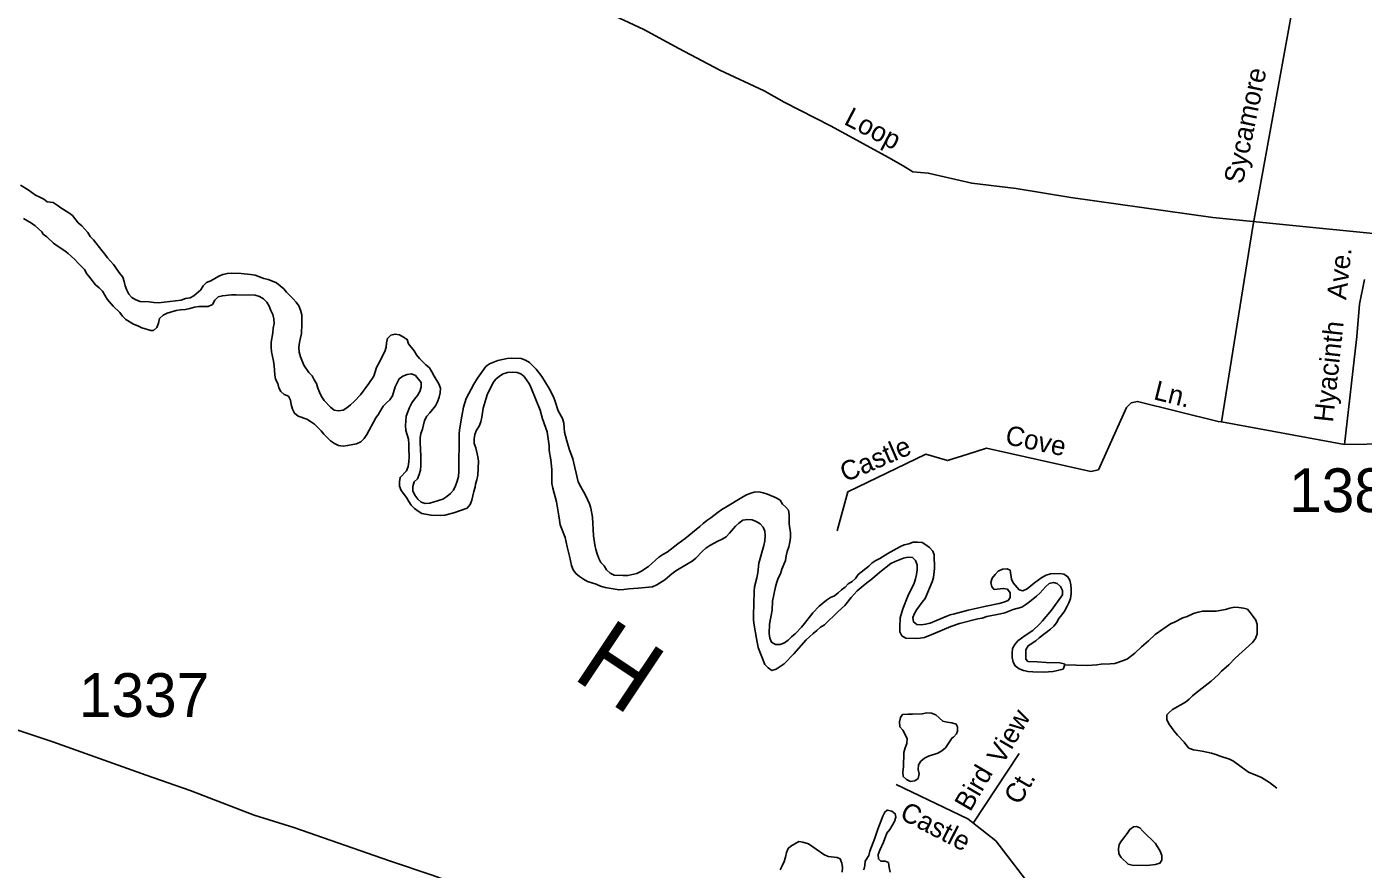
# Model space of a CAD drawing. Extents: x 1945482 to 2853149, y 66427 to 1015778.
# Drawn here: x 2326212 to 2330720, y 218365 to 221206 of the extents above; entities that cross this region are included whole.
import ezdxf

# ---------------------------------------------------------------- set-up
doc = ezdxf.new("R2010")
doc.units = 0
for name, color, linetype in [('Old_Level_10', 7, 'Continuous'), ('Old_Level_11', 7, 'Continuous'), ('Old_Level_22', 7, 'Continuous'), ('Old_Level_32', 7, 'Continuous'), ('Old_Level_35', 7, 'Continuous'), ('Old_Level_59', 7, 'Continuous'), ('Old_Level_60', 7, 'Continuous'), ('Old_Level_8', 7, 'Continuous')]:
    doc.layers.add(name, color=color, linetype=linetype)

msp = doc.modelspace()

# ---------------------------------------------------------------- linework, layer by layer
at = {"layer": 'Old_Level_32'}
for points in [[(2331853.7, 220406.1), (2331785, 220414.1), (2331639.8, 220427.9), (2331527.5, 220440), (2331022.9, 220481.5), (2330212.4, 220562.8), (2329733.7, 220630.3), (2329548.8, 220659.7), (2329398.8, 220678), (2329252.3, 220712.2), (2329200.1, 220716.2), (2329168, 220736.3), (2329117.9, 220764.4), (2328925.2, 220870.8), (2328766.7, 220951.1), (2328698.4, 220989.3), (2328549.9, 221059.6), (2328411.4, 221131.9), (2328293, 221196.1), (2328160.6, 221258.4)], [(2330656.5, 219796.8), (2330698, 220161.6), (2330706.6, 220270.6), (2330723.9, 220353.6)], [(2331121.4, 219808.9), (2331085.1, 219808.9), (2331036.7, 219805.4), (2330882.9, 219800.2), (2330656.5, 219796.8)], [(2327668.2, 218312), (2327582.2, 218344.2), (2327435.2, 218392.8), (2327112.2, 218505.1), (2326979.1, 218547.3), (2326763, 218630.7), (2326614.4, 218681.8), (2326299.4, 218795), (2326098.9, 218860.7), (2325952.5, 218909.5), (2325658.8, 219013.8), (2325465.8, 219089.3), (2325346, 219129.3), (2325200.5, 219182.5), (2325072.3, 219233.6), (2325032.3, 219244.7), (2324747, 219343.5)]]:
    msp.add_lwpolyline(points, dxfattribs=at)
at = {"layer": 'Old_Level_35'}
for points in [[(2330347.4, 220532.6), (2330500.9, 221381.2), (2330662.4, 222044.9), (2330677.6, 222087.1), (2330686.1, 222129.3)], [(2330347.4, 220532.6), (2330241.2, 219873.3), (2330656.5, 219796.8)], [(2330241.2, 219873.3), (2330230.7, 219874.3), (2329957.8, 219942.6), (2329936.8, 219937.3), (2329921, 219921.5), (2329826.5, 219711.4), (2329800.3, 219706.2), (2329448.6, 219785), (2329385.6, 219763.9), (2329317.3, 219742.9), (2329243.8, 219763.9), (2328981.3, 219637.9), (2328944.6, 219506.5)], [(2329404.1, 218520.3), (2329558.8, 218755.3)], [(2329144.1, 218650.3), (2329385.6, 218534.7), (2329480.1, 218461.1), (2329579.8, 218329.8), (2329621.8, 218177.5), (2329632.3, 218019.9), (2329611.3, 217909.6), (2329499.8, 217636.2)]]:
    msp.add_lwpolyline(points, dxfattribs=at)
at = {"layer": 'Old_Level_59'}
msp.add_lwpolyline([(2329713, 219054), (2329789.5, 219051.9), (2329820.5, 219054.4), (2329835.7, 219056.4), (2329866, 219057), (2329881.5, 219059.1), (2329910.5, 219068.4), (2329924.7, 219074.8), (2329949.2, 219093.3), (2329971.5, 219115.3), (2329995.5, 219135.5), (2330018.2, 219156.9), (2330069.2, 219192.2), (2330083, 219198.1), (2330111.2, 219212.1), (2330125.7, 219217), (2330147.5, 219226.7), (2330162.5, 219231.6), (2330178, 219235.2), (2330208.7, 219234.7), (2330223.7, 219235.3), (2330254.5, 219240.7), (2330269, 219245.1), (2330284.7, 219248), (2330300.2, 219247.4), (2330316, 219245), (2330328.7, 219241.8), (2330338.7, 219230.3), (2330348.5, 219217.5), (2330357, 219204.6), (2330362.2, 219190.6), (2330361.2, 219158.5), (2330356.5, 219143.1), (2330346.2, 219129.8), (2330287, 219076.3), (2330266.7, 219054.1), (2330241.5, 219032.3), (2330230.2, 219020.1), (2330206.7, 218998.7), (2330155.5, 218959.7), (2330143.2, 218949.5), (2330132.5, 218938.8), (2330120.2, 218928.2), (2330076.7, 218903.6), (2330064.5, 218893.6), (2330056.7, 218885.3), (2330057, 218870.1), (2330064.2, 218855.7), (2330082, 218830), (2330092.5, 218817), (2330115, 218793.7), (2330124, 218781.3), (2330131.7, 218772.7), (2330146.7, 218767.9), (2330176.7, 218762.9), (2330207.5, 218756.6), (2330222.5, 218752.1), (2330237.5, 218745.9), (2330268.5, 218735.9), (2330282.2, 218729.5), (2330307.7, 218710.4), (2330320.7, 218701.7), (2330332.7, 218692.2), (2330362.7, 218680.1), (2330376.5, 218673.7), (2330403.2, 218657.6), (2330427.7, 218638.5)], dxfattribs=at)
at = {"layer": 'Old_Level_60'}
for points in [[(2326190.5, 220671.5), (2326216.2, 220655.3), (2326241.5, 220637.3), (2326255.5, 220631.5), (2326269.2, 220624.2), (2326281, 220614.8), (2326300.2, 220612.7), (2326314.5, 220604.2), (2326327, 220595), (2326353.5, 220578.4), (2326366, 220569.2), (2326385.5, 220545), (2326397.2, 220534.9), (2326417.2, 220511.6), (2326425.5, 220498.9)], [(2326201, 220559.6), (2326227.2, 220543.6), (2326240, 220534.8), (2326262.5, 220513.9), (2326267.5, 220506.1), (2326279.7, 220497.5), (2326302, 220476.3), (2326314, 220467.1), (2326340, 220450.4), (2326351.7, 220441), (2326373.7, 220420.4), (2326384.2, 220409.2), (2326406.7, 220387.5), (2326414.7, 220372.3), (2326424, 220359.7), (2326444, 220335.2), (2326455.7, 220325.4), (2326467, 220314.1), (2326483, 220287.2), (2326503.2, 220263.9), (2326525.5, 220242.1), (2326535, 220229.5), (2326545.7, 220218.6), (2326572, 220203), (2326586.2, 220197.4), (2326600.2, 220190.8), (2326630, 220181.8), (2326639.5, 220181.9), (2326650.7, 220192), (2326656.5, 220206.6), (2326659.7, 220222.2), (2326671.2, 220233), (2326685.5, 220240.4), (2326715.2, 220249.1), (2326730.5, 220251.2), (2326747, 220252.2), (2326762.2, 220255.5), (2326777, 220259.9), (2326792.5, 220262.5), (2326823.5, 220262.4), (2326838, 220269.3), (2326846, 220283.3), (2326856.7, 220294.7), (2326871.5, 220298.6), (2326902.5, 220301.6), (2326918.5, 220302), (2326982.2, 220300.5), (2326997, 220296.6), (2327010.5, 220288.2), (2327021.2, 220276.9), (2327029.2, 220263.2), (2327034.5, 220249), (2327041.5, 220235.4), (2327045, 220220.7), (2327045.7, 220205.4), (2327042.7, 220189.4), (2327041.5, 220173.1), (2327035.5, 220142.2), (2327035.5, 220125.6), (2327037.2, 220109.7), (2327043.5, 220078.3), (2327045.7, 220062.7), (2327048.5, 220031.8), (2327051, 220016.9), (2327058.2, 220003.1), (2327062, 219988.2), (2327068.7, 219976), (2327080, 219965.9), (2327094, 219959.6), (2327101.5, 219946.5), (2327103.7, 219931.7), (2327107.7, 219916.3), (2327115, 219902.5), (2327127, 219892.4), (2327156, 219882.5), (2327169, 219874.7), (2327182, 219865.4), (2327205, 219843.5), (2327214.2, 219831.5), (2327236.5, 219809), (2327249.2, 219799.9)], [(2326425.5, 220498.9), (2326436.5, 220487.5), (2326464.5, 220450.8), (2326474.7, 220439.2), (2326483.5, 220427), (2326504.2, 220404.1), (2326526, 220373.3), (2326536.2, 220361.6), (2326540.2, 220347.1), (2326543.2, 220332.2), (2326548.7, 220317.5), (2326556.2, 220303.9), (2326566.5, 220292.9), (2326580, 220284.9), (2326594, 220279.4), (2326624.5, 220277.7), (2326640, 220275.3), (2326655.5, 220274.9), (2326733, 220284.1), (2326747.5, 220289.2), (2326763, 220291.9), (2326774.7, 220298.9), (2326798.5, 220318.9), (2326806.5, 220332.6), (2326818, 220343), (2326832.5, 220349.3), (2326859.2, 220365), (2326873.5, 220370.3), (2326888.5, 220374.1), (2326903.5, 220375), (2326935, 220374), (2326966.2, 220370.7), (2326981.5, 220367.6), (2327011.2, 220357), (2327026, 220353), (2327040.2, 220348), (2327054.2, 220341.7), (2327078.5, 220322.3), (2327088.2, 220310.3), (2327110, 220288.7), (2327120, 220277.1), (2327129, 220264.2), (2327135.5, 220250.1), (2327139, 220234.8), (2327140, 220202.7), (2327138, 220171.7), (2327135.5, 220156.4), (2327131.2, 220140.9), (2327129.2, 220124.7), (2327130.2, 220108.4), (2327134.5, 220092.5), (2327146, 220064), (2327163.5, 220039.5), (2327174.5, 220028.9), (2327181.2, 220015.4), (2327189.2, 220002.4), (2327193.5, 219987.5), (2327199, 219973.1), (2327206.2, 219958.6), (2327215.2, 219945.4), (2327236, 219923.1), (2327248, 219913.1), (2327263, 219910.7), (2327278.7, 219912.7), (2327291.7, 219920.6), (2327303.5, 219930.5), (2327315.5, 219942), (2327337, 219964.9), (2327365, 220002.4), (2327382, 220027.5), (2327391.2, 220056.8), (2327406.2, 220084.2), (2327412.5, 220098.3), (2327419.5, 220110.3), (2327423.7, 220124.8), (2327425.5, 220139.8), (2327428.2, 220154.6), (2327439.2, 220165.3), (2327454, 220169.4), (2327469, 220166.9), (2327482.7, 220159.4), (2327494.2, 220151.6), (2327499.7, 220136.9), (2327518.5, 220113), (2327526.5, 220099.7), (2327536.5, 220087.2), (2327558, 220065.4), (2327569.7, 220055.5), (2327578.2, 220042.3), (2327585.5, 220028), (2327601.7, 220001.3), (2327607, 219986.5), (2327606.2, 219971.1), (2327602.5, 219956.2), (2327597.2, 219941.3), (2327590, 219927.4), (2327571.5, 219903.4), (2327560.7, 219892.2), (2327553, 219878.5), (2327546.5, 219848.5)], [(2327546.5, 219848.5), (2327541, 219834.4), (2327538.5, 219819.1), (2327538.2, 219804), (2327540.7, 219757.5), (2327540.7, 219725.9), (2327539.7, 219710.8), (2327535.2, 219696.3), (2327529.2, 219681.7), (2327518.5, 219670.9), (2327513.5, 219655.7), (2327513.7, 219640.8), (2327520.7, 219625.9), (2327530.5, 219613), (2327542, 219603), (2327556, 219598.1), (2327571.5, 219599), (2327615.5, 219612.6), (2327628.5, 219621.2), (2327640.7, 219632), (2327650.7, 219643.5), (2327658, 219657.9), (2327663.7, 219673.4), (2327667.5, 219689), (2327668.5, 219705.8), (2327670.2, 219831.4), (2327671.2, 219847), (2327678.7, 219892.2), (2327685, 219922.4), (2327688.7, 219937.3), (2327693.7, 219952.3), (2327719.5, 220000), (2327732.5, 220020.4), (2327760.5, 220059.6), (2327772.5, 220068.7), (2327801, 220080.7), (2327832.5, 220087.2), (2327847.7, 220088.4), (2327879, 220086.5), (2327894, 220081.4), (2327907.7, 220073.8), (2327929.5, 220051.4), (2327949, 220025.8), (2327974.2, 219985.8), (2327988, 219957.4), (2327994, 219942.4), (2328004.5, 219911), (2328019.2, 219884.3), (2328022.7, 219869.1), (2328025.7, 219838.3), (2328033.2, 219809), (2328038.2, 219794.2), (2328042.2, 219778.9), (2328053.2, 219748.9), (2328071, 219670.7), (2328081, 219654.6)], [(2327706.7, 219594.7), (2327712.7, 219609), (2327719.2, 219638.6), (2327723.7, 219653.5), (2327724.7, 219663.2), (2327730, 219677.7), (2327733, 219693.2), (2327735, 219740.3), (2327733, 219755.6), (2327726.5, 219785.7), (2327721, 219800.9), (2327720.5, 219816.2), (2327722.7, 219831.2), (2327729, 219845.2), (2327737.5, 219858.6), (2327742.7, 219873.5), (2327747, 219889.2), (2327751.5, 219919.2), (2327764.7, 219964), (2327784.5, 220005.7), (2327794.2, 220017.3), (2327806, 220027), (2327818.7, 220035.6), (2327833.7, 220039.7), (2327849.5, 220040.5), (2327865.2, 220040.1), (2327878.5, 220035.8), (2327889.7, 220026), (2327907, 220000), (2327914.5, 219985.2), (2327943, 219912.5), (2327951.5, 219883.2), (2327967.2, 219840.2), (2327973.2, 219792.8), (2327974, 219777), (2327979.2, 219745), (2327982.5, 219712.4), (2327983.2, 219665.1), (2327986, 219649.3), (2327998, 219603.5), (2328006.5, 219556.5), (2328008, 219541.5), (2328011.2, 219526.3), (2328027.5, 219483.1), (2328031.5, 219467.4), (2328034, 219452.1), (2328042.2, 219420.9), (2328049, 219389.3), (2328055.2, 219374.4), (2328064.2, 219362.2), (2328076, 219351.6), (2328089, 219342.6), (2328103, 219335.5), (2328132, 219326.1), (2328147.2, 219319.7), (2328162.2, 219315), (2328209.5, 219307), (2328226, 219308.2), (2328242.2, 219310.7), (2328274, 219312.4), (2328321.7, 219317.6), (2328337.2, 219323.4), (2328363.5, 219341), (2328387.2, 219360.9), (2328400.7, 219371), (2328443, 219396.1), (2328456.5, 219403.2), (2328468.5, 219413.4), (2328490.5, 219437), (2328502.5, 219447.5), (2328516, 219457), (2328543, 219471.5), (2328557, 219477.9), (2328571, 219486.1), (2328582.2, 219497.8), (2328602, 219522.1), (2328613.5, 219532.1), (2328627, 219541.7), (2328642.5, 219543.8), (2328658, 219543.3), (2328672.2, 219537.9), (2328685, 219529.2), (2328695.5, 219518.4), (2328701.2, 219504.5), (2328702.5, 219489.5), (2328701.2, 219472.7), (2328698.2, 219456.6), (2328681, 219396.4), (2328677, 219364.2), (2328674, 219348), (2328666.5, 219317.4), (2328665.2, 219301.6), (2328663, 219220.1), (2328663.2, 219204.3), (2328665, 219188.3), (2328672.7, 219143), (2328679.2, 219112.4), (2328701.5, 219054.7), (2328712.2, 219044), (2328724.7, 219035.2)], [(2327249.2, 219799.9), (2327263, 219793.4), (2327278.5, 219791.2), (2327293.5, 219793.4), (2327323.5, 219799.8), (2327338.5, 219806.5), (2327350, 219817.8), (2327359.2, 219831.2), (2327389, 219887.2), (2327398.2, 219899.3), (2327414.2, 219926.3), (2327424.5, 219938), (2327436.5, 219948.1), (2327445.2, 219961.3), (2327454.7, 219991.2), (2327460.7, 220005.3), (2327467.7, 220018.7), (2327480.2, 220027.6), (2327494.5, 220032.7), (2327509.7, 220035.1), (2327522.5, 220029.8), (2327541.5, 220005.6), (2327542.5, 219990), (2327537.2, 219975.7), (2327530, 219962.2), (2327520, 219950.4), (2327511, 219937), (2327503, 219922.3), (2327491.7, 219892.9), (2327489.7, 219877), (2327489.5, 219860.6), (2327490.2, 219844.7), (2327494.2, 219829.7), (2327499.5, 219814.9), (2327500.5, 219799.6), (2327500, 219784.3), (2327501, 219754), (2327500.7, 219738.6), (2327498, 219722.9), (2327492.5, 219708.4), (2327471, 219686.1), (2327468.5, 219671.2), (2327468.5, 219656.1), (2327474.2, 219642), (2327492.7, 219618.1), (2327500, 219605), (2327508.5, 219592), (2327519, 219580.9), (2327531.5, 219571.8), (2327544.5, 219564), (2327575.2, 219558.6), (2327606, 219557.8), (2327621.7, 219558.5), (2327652.5, 219566.9), (2327696.7, 219582.6), (2327706.7, 219594.7)], [(2328081, 219654.6), (2328096.5, 219626.3), (2328109.7, 219597.5), (2328114.5, 219582.6), (2328120, 219551.7), (2328123, 219489.1), (2328127.5, 219458.2), (2328131, 219442.9), (2328135.5, 219428), (2328141.5, 219413), (2328148.5, 219399.7), (2328158.7, 219387.9), (2328167.2, 219374.8), (2328179, 219363.6), (2328193.2, 219356.1), (2328223.5, 219354.8), (2328239, 219355.3), (2328269.5, 219362.1), (2328283, 219368.6), (2328308.7, 219385.8), (2328344, 219416.7), (2328357, 219425.6), (2328371.2, 219433.9), (2328408, 219462.4), (2328432.7, 219480.4), (2328457.2, 219499.8), (2328481.7, 219520.4), (2328493, 219531.2), (2328505.5, 219541.3), (2328519.5, 219549.6), (2328543.2, 219569.1), (2328555.7, 219578.3), (2328569.5, 219585.9), (2328623.2, 219618.8), (2328637.2, 219626.3), (2328651, 219632.2), (2328665.7, 219636.4), (2328680.7, 219637), (2328695.7, 219634.2), (2328710, 219629.5), (2328739.5, 219617.3), (2328752.5, 219608.8), (2328760.2, 219595.8), (2328772, 219586.1), (2328780.7, 219575.5), (2328783.5, 219560.4), (2328783, 219545.2), (2328783.7, 219530.1), (2328787.2, 219499), (2328787.5, 219483.2), (2328786, 219467.2), (2328782, 219451.5), (2328777, 219436.5), (2328773.2, 219421.2), (2328770.7, 219406.2), (2328758.5, 219376.2), (2328753.5, 219361.2), (2328746.5, 219346.8), (2328741.2, 219332.3), (2328736.7, 219316.6), (2328727.5, 219269.1), (2328725.5, 219238.3), (2328717, 219191.2), (2328716.2, 219159.8), (2328717.7, 219144.3), (2328724, 219130.4), (2328737, 219122.7), (2328752.7, 219122.4), (2328767.2, 219128), (2328780, 219136.8), (2328791, 219148.2), (2328803, 219158.5), (2328825, 219181.6), (2328835.2, 219193.1), (2328863.5, 219229.4), (2328884.7, 219252), (2328909.5, 219271.6), (2328922.5, 219280.6), (2328936.5, 219287.2), (2328949, 219296.5), (2328959.5, 219307.3), (2328971.7, 219316.1), (2328982.7, 219327.5), (2328995.5, 219335.2), (2329007.2, 219345.7), (2329016.5, 219358.3), (2329051.7, 219387.2), (2329063.2, 219397.6), (2329075.7, 219406), (2329089, 219413.1), (2329116.2, 219429.9), (2329156.5, 219452), (2329171, 219458.5), (2329186.5, 219462.4), (2329201, 219467.3), (2329216.2, 219467.4), (2329231.5, 219466.1), (2329244.7, 219459.1), (2329257, 219449.7), (2329267.5, 219437.9)], [(2328724.7, 219035.2), (2328739.7, 219039.7), (2328766.5, 219057.7), (2328799.2, 219091.3), (2328840.2, 219138.4), (2328851.5, 219148.7), (2328864.7, 219159.3), (2328876, 219170.4), (2328889.2, 219180.8), (2328902.5, 219189.4), (2328948, 219233.6), (2328960, 219243.5), (2328971.5, 219254.5), (2328992, 219280.9), (2329002, 219292.3), (2329013, 219303.8), (2329039, 219326.2), (2329064.5, 219345.7), (2329089, 219366.8), (2329126.5, 219395.8), (2329140.2, 219402.9), (2329168.7, 219414.3), (2329183.5, 219417.6), (2329198.7, 219415.8), (2329209.5, 219406.3), (2329214.5, 219390.9), (2329215.2, 219374.5), (2329213, 219359.2), (2329209.5, 219344.5), (2329204.5, 219329.7), (2329183.5, 219286.1), (2329167, 219242.8), (2329157.2, 219213.1), (2329156, 219181.1), (2329156.7, 219165.1), (2329163.2, 219152.3), (2329176.2, 219144.3), (2329207.7, 219142.9), (2329224.5, 219143.9), (2329239.5, 219146.7), (2329269.7, 219158.1), (2329328.2, 219183.7), (2329358, 219193.6), (2329419.2, 219208.9), (2329434.2, 219211.7), (2329449.5, 219217.1), (2329495.5, 219225.7), (2329510.2, 219229.6), (2329539, 219240.4), (2329568.5, 219249.1), (2329581.2, 219257.1), (2329593.5, 219266), (2329617.2, 219285.4), (2329628.2, 219295.7), (2329648.5, 219318.6), (2329660.5, 219328), (2329675.2, 219331.3), (2329687.5, 219328.5), (2329698.7, 219318.4), (2329705.5, 219304.8), (2329705.2, 219289.6), (2329668, 219238.8), (2329638, 219202.5), (2329627.5, 219191.1), (2329605.5, 219169.9), (2329579, 219153.4), (2329566.5, 219144.2), (2329554.5, 219134.7), (2329544, 219123.2), (2329537, 219108.8), (2329535.2, 219093.7), (2329535.2, 219078.5), (2329538.5, 219063.6), (2329545.5, 219050.3), (2329558.7, 219040.7), (2329573.7, 219035.4), (2329589.2, 219031.4), (2329605.2, 219030.2), (2329641.7, 219029.9), (2329657.5, 219030.3), (2329673.5, 219032), (2329707, 219040), (2329713, 219054)], [(2329267.5, 219437.9), (2329272.7, 219425.2), (2329273.2, 219378.8), (2329270.5, 219348.3), (2329266, 219333.7), (2329242, 219277.4), (2329232, 219265.1), (2329214, 219240.5), (2329206.5, 219227.6), (2329200.5, 219213.8), (2329202.2, 219198.6), (2329213.5, 219190), (2329228.5, 219188.7), (2329243.5, 219190.9), (2329258.7, 219194.8), (2329301.2, 219213.1), (2329315.5, 219218), (2329326.2, 219222.9), (2329341, 219226), (2329386.7, 219238.6), (2329447.2, 219252.2), (2329492, 219261.3), (2329507, 219265.5), (2329521.5, 219271.3), (2329529, 219281.4), (2329528.2, 219296.6), (2329520, 219308.7), (2329505.5, 219311.7), (2329474.5, 219308.4), (2329466.5, 219316.9), (2329463.5, 219331.9), (2329467.5, 219346.8), (2329478, 219359.1), (2329488.7, 219369.7), (2329502.5, 219376.9), (2329518, 219378), (2329528.5, 219373.1), (2329532.7, 219343.2), (2329538.5, 219330.5), (2329559, 219307), (2329571.2, 219303.4), (2329585.5, 219310.2), (2329610.2, 219330.4), (2329635.7, 219348.9), (2329649.7, 219356.6), (2329664.2, 219361.5), (2329695, 219361.8), (2329710.2, 219359.5), (2329722.5, 219352.2), (2329730, 219339.2), (2329733.7, 219324.4), (2329734.7, 219308.8), (2329734.2, 219293.2), (2329732, 219277.9), (2329727, 219263.4), (2329720, 219249.2), (2329712, 219235.4), (2329703, 219222.3), (2329692.7, 219210.1), (2329685.2, 219196.2), (2329675.7, 219184.2), (2329664.2, 219174), (2329626, 219145.3), (2329614.7, 219135.2), (2329589.2, 219118.6), (2329582, 219105.2), (2329581, 219089.4), (2329582, 219073.6), (2329588, 219065.4), (2329619.5, 219064.3), (2329649.5, 219062), (2329696, 219060.9), (2329711.2, 219057.3), (2329713, 219054)], [(2329193, 218660.3), (2329178.5, 218667.6), (2329167.5, 218677.9), (2329166.5, 218693.7), (2329168.5, 218709.8), (2329170.2, 218759), (2329175, 218774.6), (2329180.5, 218788.8), (2329181, 218804.5), (2329175, 218819.6), (2329166.5, 218833.7), (2329156.2, 218845.4), (2329155.2, 218861.6), (2329158.2, 218876.3), (2329165.5, 218886.7), (2329183, 218888.3), (2329199.2, 218887.9), (2329232, 218889.4), (2329247.7, 218891.7), (2329263, 218891.4), (2329278, 218886), (2329301.2, 218864), (2329316.5, 218860.3), (2329331.5, 218858.9), (2329346.7, 218854.2), (2329351, 218845.3), (2329351, 218829.9), (2329348, 218821.5), (2329337.2, 218810.7), (2329332.7, 218807.7), (2329320, 218787.3), (2329310.2, 218774.7), (2329298, 218764.3), (2329284.2, 218756.2), (2329253.7, 218745.8), (2329239.7, 218738.9), (2329227.5, 218729.1), (2329219, 218716.5), (2329218.2, 218701.7), (2329221.7, 218686.3), (2329218.7, 218671), (2329207.5, 218662.5), (2329193, 218660.3)], [(2329034.5, 218362.5), (2329038, 218377.6), (2329039.5, 218392.6), (2329051.5, 218411.1), (2329055.7, 218425.5), (2329072.7, 218469.6), (2329082.7, 218499.6), (2329098.7, 218543.6), (2329106.2, 218557.4), (2329114.2, 218564.4), (2329129, 218561), (2329141, 218551.9), (2329142.5, 218540.6), (2329139, 218525.6), (2329122.5, 218499.1), (2329112.7, 218486.4), (2329101.7, 218456.2), (2329088.7, 218428.9), (2329083.2, 218414.5), (2329084, 218399.7), (2329092.2, 218392.5), (2329107.5, 218391.7), (2329118.2, 218387.1), (2329120, 218371), (2329124, 218355.4)], [(2329987.2, 218377.7), (2329940.5, 218379), (2329926.2, 218381.9), (2329903.2, 218404), (2329895.5, 218417), (2329894, 218433.2), (2329896.5, 218448), (2329904.5, 218460.8), (2329923.7, 218485.9), (2329932.2, 218499.1), (2329944.5, 218508.4), (2329955.2, 218509.4), (2329965.7, 218504.2), (2329976.5, 218492.9), (2330019, 218451.5), (2330035, 218425.7), (2330040, 218411.5), (2330040.5, 218395.8), (2330034, 218385.1), (2330019, 218380.8), (2330000, 218378.1), (2329987.2, 218377.7)], [(2328752.5, 218362.6), (2328760, 218376.4), (2328766, 218390.8), (2328771, 218406), (2328774.2, 218420.8), (2328779.5, 218435.2), (2328789, 218442.9), (2328816, 218457.9), (2328829.7, 218456.5), (2328848.7, 218450.5), (2328900.2, 218414.6), (2328914.7, 218407.9), (2328945.2, 218404.9), (2328955.7, 218400), (2328961, 218385.5), (2328963.5, 218370.3), (2328961.5, 218355.2)]]:
    msp.add_lwpolyline(points, dxfattribs=at)

# ---------------------------------------------------------------- texts
at = {"layer": 'Old_Level_10'}
for s, rotation, p in [('Sycamore', 78.2253, (2330313.1, 220672.9)), ('Ln.', 346.102, (2330009.4, 219950.1)), ('Cove', 348.2512, (2329508.7, 219798.9)), ('Castle', 23.2065, (2328972.3, 219669.1)), ('View', 59.7116, (2329503.4, 218714.6)), ('Bird', 59.7116, (2329393.8, 218556)), ('Ct.', 59.7116, (2329560.2, 218578.3)), ('Castle', 332.6288, (2329152.2, 218537.3))]:
    msp.add_text(s, height=65.62, rotation=rotation, dxfattribs=at).set_placement(p)
at = {"layer": 'Old_Level_11'}
for s, rotation, p in [('Loop', 332.506, (2328964.5, 220878.7)), ('Ave.', 83.8437, (2330661.8, 220283.4)), ('Hyacinth', 83.8437, (2330617.2, 219870))]:
    msp.add_text(s, height=65.62, rotation=rotation, dxfattribs=at).set_placement(p)
at = {"layer": 'Old_Level_22'}
msp.add_text('H', height=246.1, rotation=326.2873, dxfattribs=at).set_placement((2328047.3, 219012.1))
at = {"layer": 'Old_Level_8'}
for s, p in [('1382', (2330469.7, 219569)), ('1337', (2326387.6, 218878.4))]:
    msp.add_text(s, height=147.64, dxfattribs=at).set_placement(p)

doc.saveas('drawing.dxf')
